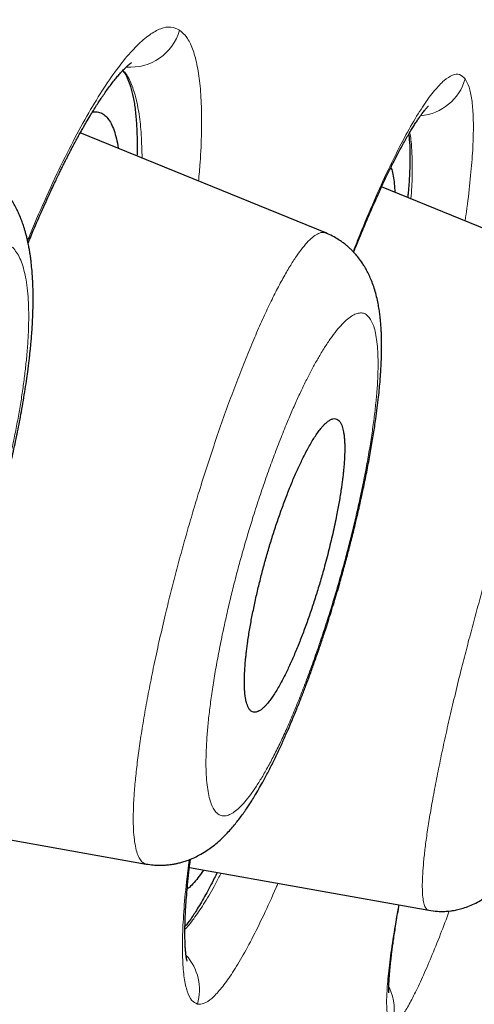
# Model space of a CAD drawing. Header units: millimetres. Extents: x 8 to 473, y 11 to 654.
# Tile 632 of 656: x 458.51 to 461.2, y 584.2 to 590.01. Entities that reach past the tile are written whole.
import ezdxf

# ---------------------------------------------------------------- set-up
doc = ezdxf.new("R2010")
doc.units = ezdxf.units.MM

msp = doc.modelspace()

# ---------------------------------------------------------------- linework, layer by layer
at = {"color": 7, "linetype": 'Continuous', "lineweight": 30}
for p, q in [((460.3194, 588.7518), (458.8681, 589.343)), ((461.9862, 588.4788), (460.6487, 589.0236)), ((457.7218, 585.2995), (459.258, 585.0241)), ((459.5135, 585.0043), (460.9275, 584.7509))]:
    msp.add_line(p, q, dxfattribs=at)
at = {"color": 8, "linetype": 'Continuous', "lineweight": 0}
for centre, radius, start, end in [((459.1647, 590.0332), 0.3022, 265.35414, 344.12705), ((460.8512, 589.7466), 0.3035, 275.34195, 343.79456), ((459.2718, 584.2813), 0.3009, 343.72586, 42.36117), ((460.4225, 584.1637), 0.3008, 343.80018, 26.08592)]:
    msp.add_arc(centre, radius, start, end, dxfattribs=at)
at = {"color": 7, "linetype": 'Continuous', "lineweight": 30}
for points, knots in [([(470.1608, 650.2847), (470.1654, 650.2685), (470.1751, 650.2342), (470.1654, 650.1301), (470.1214, 649.9157), (470.0193, 649.5055), (469.8502, 648.8522), (469.6064, 647.9407), (469.2849, 646.7779), (468.8814, 645.329), (468.4353, 643.7426), (467.9675, 642.0862), (467.5037, 640.4457), (466.9694, 638.5517), (466.3595, 636.3746), (465.6859, 633.9339), (464.9217, 631.1515), (464.0772, 628.0633), (463.1636, 624.7138), (462.2419, 621.3307), (461.3169, 617.9384), (460.0873, 613.4266), (458.5443, 607.7908), (456.6918, 601.0441), (454.8383, 594.3309), (452.9864, 587.6382), (451.1612, 581.0945), (449.3675, 574.6805), (447.6064, 568.3986), (446.0876, 562.982), (444.8124, 558.4382), (443.7808, 554.7617), (442.754, 551.1009), (442.091, 548.7319), (441.7579, 547.5418)], [0, 0, 0, 0, 0.026643, 0.056461, 0.086551, 0.11684, 0.14723, 0.177651, 0.208116, 0.238721, 0.269551, 0.290293, 0.311234, 0.332423, 0.353891, 0.375326, 0.396544, 0.421695, 0.446548, 0.471138, 0.49552, 0.519728, 0.567844, 0.615722, 0.66337, 0.710804, 0.758299, 0.802852, 0.847609, 0.892545, 0.919139, 0.945881, 0.972812, 1, 1, 1, 1]), ([(471.4836, 648.3303), (471.4879, 648.3155), (471.497, 648.2838), (471.4877, 648.1781), (471.4456, 647.9599), (471.3474, 647.5483), (471.1956, 646.941), (470.9982, 646.1797), (470.7686, 645.319), (470.4898, 644.2895), (470.1584, 643.0731), (469.787, 641.7247), (469.3798, 640.2544), (468.9431, 638.6817), (468.4864, 637.039), (468.0241, 635.3663), (467.5731, 633.7197), (467.092, 631.9576), (466.5304, 629.9002), (465.8857, 627.5387), (465.1596, 624.8816), (464.4179, 622.1717), (463.6656, 619.4295), (462.906, 616.6678), (461.888, 612.9715), (460.6042, 608.3349), (459.0557, 602.7627), (457.5018, 597.1937), (455.9437, 591.6319), (454.3834, 586.0743), (452.8986, 580.8141), (451.495, 575.8491), (450.1724, 571.1824), (448.8505, 566.5241), (447.6958, 562.4581), (446.7083, 558.9853), (445.8879, 556.0994), (445.0749, 553.2398), (444.2714, 550.4099), (443.7526, 548.575), (443.4929, 547.6567)], [0, 0, 0, 0, 0.0263947, 0.0567135, 0.0870843, 0.1174919, 0.1479186, 0.1722719, 0.1966285, 0.2209895, 0.2453683, 0.2697732, 0.2901329, 0.310517, 0.330927, 0.3462517, 0.3615813, 0.3769064, 0.39222, 0.4126117, 0.4329787, 0.453321, 0.473641, 0.4939369, 0.5142124, 0.554725, 0.5952005, 0.6356391, 0.6760307, 0.7163943, 0.7567769, 0.7907369, 0.8247232, 0.8587319, 0.8927619, 0.9141655, 0.9355885, 0.9570317, 0.9784983, 1, 1, 1, 1]), ([(447.4647, 561.2817), (447.4814, 561.3406), (447.5256, 561.4969), (447.5972, 561.7501), (447.6794, 562.0407), (447.7611, 562.3293), (447.8421, 562.6158), (447.9221, 562.8988), (447.9999, 563.1739), (448.0747, 563.4389), (448.1465, 563.693), (448.2158, 563.938), (448.2781, 564.1584), (448.3348, 564.3586), (448.3872, 564.5439), (448.4412, 564.7348), (448.5007, 564.9449), (448.5659, 565.1753), (448.6371, 565.4266), (448.7107, 565.6867), (448.7864, 565.954), (448.8631, 566.2249), (448.9636, 566.5796), (449.0867, 567.0143), (449.2319, 567.5271), (449.3753, 568.0332), (449.5174, 568.5351), (449.7048, 569.1965), (449.9378, 570.0192), (450.2342, 571.066), (450.5485, 572.176), (450.8806, 573.3493), (451.2206, 574.5511), (451.5686, 575.7813), (451.9244, 577.0401), (452.2801, 578.2994), (452.6357, 579.559), (453.0324, 580.9658), (453.4705, 582.5195), (453.9494, 584.2203), (454.4277, 585.9213), (454.9052, 587.6226), (455.3815, 589.3243), (455.848, 590.9938), (456.3049, 592.6312), (456.7521, 594.2363), (457.1991, 595.8417), (457.6457, 597.4473), (458.0495, 598.9), (458.4105, 600.1999), (458.7289, 601.3469), (459.047, 602.4938), (459.3648, 603.6406), (459.6824, 604.7873), (459.9997, 605.9337), (460.3021, 607.0271), (460.5197, 607.8144), (460.6316, 608.2195), (460.6525, 608.2954)], [0, 0, 0, 0, 0.003805, 0.010102, 0.016351, 0.022552, 0.028705, 0.034808, 0.040766, 0.046408, 0.051855, 0.057108, 0.062165, 0.06603, 0.06999, 0.074081, 0.078303, 0.0835, 0.088884, 0.094453, 0.100209, 0.106049, 0.111843, 0.122976, 0.133937, 0.144725, 0.155409, 0.166092, 0.187077, 0.208062, 0.233044, 0.258026, 0.283008, 0.309774, 0.336541, 0.363309, 0.390078, 0.416849, 0.452974, 0.489095, 0.525215, 0.561336, 0.597458, 0.633581, 0.667639, 0.701698, 0.735756, 0.769816, 0.803876, 0.828205, 0.852534, 0.876862, 0.901191, 0.92552, 0.949849, 0.974178, 0.995159, 1, 1, 1, 1]), ([(458.5601, 588.6917), (458.5661, 588.7061), (458.5894, 588.763), (458.6308, 588.8589), (458.6727, 588.9524), (458.7029, 589.0178), (458.7204, 589.0548), (458.7358, 589.087), (458.749, 589.1142), (458.7594, 589.1353), (458.7673, 589.1513), (458.7732, 589.1631), (458.7791, 589.175), (458.7865, 589.1896), (458.7961, 589.2085), (458.8079, 589.2312), (458.8215, 589.2572), (458.8363, 589.2851), (458.8513, 589.3128), (458.8657, 589.3388), (458.8792, 589.3628), (458.8918, 589.385), (458.9075, 589.412), (458.9257, 589.4426), (458.9461, 589.4759), (458.965, 589.5058), (458.9833, 589.5339), (459.0017, 589.5613), (459.0207, 589.5888), (459.0404, 589.6159), (459.0602, 589.6421), (459.0795, 589.6664), (459.0949, 589.6846), (459.1062, 589.6974), (459.1145, 589.7065), (459.1231, 589.7155), (459.1322, 589.7248), (459.1409, 589.7332), (459.1482, 589.7398), (459.1533, 589.7443), (459.1574, 589.7477), (459.1613, 589.7509), (459.1652, 589.7539), (459.1683, 589.7561), (459.1704, 589.7575), (459.1714, 589.7582), (459.1717, 589.7583), (459.1716, 589.7583), (459.1716, 589.7583)], [0, 0, 0, 0, 0.0228293, 0.0897645, 0.1591849, 0.1840808, 0.2069269, 0.2269301, 0.2440936, 0.2584198, 0.2676873, 0.2752054, 0.2817002, 0.2913067, 0.3046768, 0.3199985, 0.3383901, 0.3594423, 0.3801143, 0.3997793, 0.4184399, 0.4360984, 0.4527572, 0.4845309, 0.513948, 0.5417272, 0.568422, 0.5969056, 0.6272105, 0.6593324, 0.6932755, 0.7290268, 0.7632635, 0.7803191, 0.7966081, 0.8154826, 0.8373336, 0.8614955, 0.881415, 0.8959469, 0.9086478, 0.9241502, 0.9421629, 0.9586844, 0.9724174, 0.9835177, 0.9954538, 1, 1, 1, 1]), ([(459.1189, 589.7111), (459.1233, 589.7055), (459.1346, 589.6912), (459.15, 589.66), (459.167, 589.6142), (459.1819, 589.5544), (459.1939, 589.4788), (459.2014, 589.3931), (459.2049, 589.303), (459.2039, 589.237), (459.2035, 589.2063)], [0, 0, 0, 0, 0.072549, 0.185995, 0.29825, 0.446071, 0.591809, 0.735483, 0.877127, 1, 1, 1, 1]), ([(458.9398, 589.4655), (458.9447, 589.4666), (458.96, 589.4699), (458.9829, 589.4656), (459.0086, 589.4529), (459.0313, 589.4304), (459.0513, 589.399), (459.0684, 589.3591), (459.0822, 589.3097), (459.0904, 589.2735), (459.0931, 589.2516), (459.0931, 589.2513)], [0, 0, 0, 0, 0.062036, 0.195508, 0.329067, 0.462745, 0.596539, 0.730421, 0.864348, 0.998266, 1, 1, 1, 1]), ([(460.4837, 588.638), (460.488, 588.6487), (460.4976, 588.6725), (460.5132, 588.711), (460.5308, 588.754), (460.5557, 588.8137), (460.5869, 588.8866), (460.6227, 588.9675), (460.6566, 589.0413), (460.6878, 589.1068), (460.717, 589.1658), (460.7442, 589.2188), (460.7675, 589.2625), (460.7876, 589.2987), (460.8049, 589.3289), (460.8214, 589.3567), (460.8368, 589.3817), (460.8513, 589.4044), (460.8652, 589.4253), (460.8779, 589.4434), (460.889, 589.4585), (460.8979, 589.4701), (460.9056, 589.4797), (460.9124, 589.4876), (460.9185, 589.4943), (460.9229, 589.4988), (460.9251, 589.501), (460.9251, 589.501), (460.9251, 589.501)], [0, 0, 0, 0, 0.021249, 0.047462, 0.07816, 0.110095, 0.173619, 0.238202, 0.297557, 0.355059, 0.410146, 0.462828, 0.514471, 0.551649, 0.589065, 0.626353, 0.66244, 0.697255, 0.732764, 0.771517, 0.803405, 0.832616, 0.858732, 0.886694, 0.918617, 0.950576, 0.982162, 1, 1, 1, 1]), ([(460.8085, 589.3347), (460.8093, 589.3295), (460.813, 589.3059), (460.8157, 589.2526), (460.8166, 589.1758), (460.8132, 589.0883), (460.8087, 589.0165), (460.8041, 588.9711), (460.8031, 588.9607)], [0, 0, 0, 0, 0.063669, 0.286441, 0.506263, 0.72312, 0.937014, 1, 1, 1, 1]), ([(457.1459, 585.4382), (457.1562, 585.4365), (457.175, 585.4335), (457.2008, 585.4313), (457.2241, 585.4303), (457.2499, 585.4303), (457.2827, 585.4321), (457.3212, 585.4371), (457.3588, 585.4451), (457.3911, 585.4541), (457.4203, 585.4641), (457.4478, 585.4752), (457.4758, 585.488), (457.504, 585.5028), (457.5331, 585.5199), (457.5633, 585.5398), (457.593, 585.5617), (457.6213, 585.5847), (457.6466, 585.607), (457.6697, 585.6288), (457.6928, 585.6521), (457.7171, 585.6781), (457.7427, 585.7073), (457.7685, 585.7387), (457.7928, 585.7701), (457.8143, 585.7991), (457.8327, 585.8251), (457.8493, 585.8494), (457.8646, 585.8724), (457.8799, 585.8962), (457.8972, 585.9238), (457.9175, 585.9573), (457.9399, 585.9958), (457.9628, 586.0368), (457.9855, 586.0788), (458.0076, 586.1214), (458.0283, 586.1627), (458.0464, 586.2), (458.0615, 586.2316), (458.0738, 586.2581), (458.0849, 586.2822), (458.0957, 586.3061), (458.1068, 586.3313), (458.1238, 586.3701), (458.147, 586.4246), (458.1768, 586.4977), (458.2085, 586.5788), (458.2419, 586.6684), (458.2768, 586.7669), (458.3096, 586.8647), (458.3399, 586.9601), (458.3675, 587.0515), (458.395, 587.1478), (458.4221, 587.2489), (458.4486, 587.3548), (458.4743, 587.4653), (458.4986, 587.5797), (458.5178, 587.6793), (458.5325, 587.763), (458.5431, 587.8287), (458.5522, 587.8896), (458.559, 587.9393), (458.5639, 587.978), (458.5673, 588.007), (458.57, 588.0308), (458.5724, 588.0529), (458.5749, 588.0777), (458.5779, 588.1092), (458.5811, 588.1473), (458.584, 588.1882), (458.5865, 588.2317), (458.5883, 588.2737), (458.5894, 588.3129), (458.5899, 588.3498), (458.5899, 588.3861), (458.5892, 588.4235), (458.5879, 588.4611), (458.5857, 588.5003), (458.5823, 588.543), (458.5784, 588.5794), (458.5747, 588.6074), (458.5722, 588.6251), (458.5697, 588.6405), (458.5675, 588.6538), (458.5651, 588.6672), (458.5621, 588.6826), (458.5581, 588.7015), (458.5531, 588.7234), (458.5473, 588.7461), (458.5412, 588.7678), (458.534, 588.7913), (458.5255, 588.8165), (458.5148, 588.8444), (458.5034, 588.8713), (458.4901, 588.8993), (458.4741, 588.9291), (458.4552, 588.9604), (458.4343, 588.9903), (458.4143, 589.0156), (458.3963, 589.0361), (458.3794, 589.0536), (458.3644, 589.0679), (458.3499, 589.0808), (458.335, 589.0931), (458.3185, 589.1057), (458.2995, 589.1189), (458.2763, 589.1335), (458.2464, 589.1502), (458.2236, 589.1601), (458.2111, 589.1655)], [0, 0, 0, 0, 0.00724, 0.013178, 0.017779, 0.023198, 0.031088, 0.041227, 0.050542, 0.058746, 0.06591, 0.073532, 0.081387, 0.089687, 0.098702, 0.108498, 0.119159, 0.129396, 0.138659, 0.147078, 0.156225, 0.166123, 0.17682, 0.188395, 0.199524, 0.208663, 0.216866, 0.224347, 0.231125, 0.237724, 0.245467, 0.255289, 0.266167, 0.277022, 0.287784, 0.298456, 0.308754, 0.317759, 0.324825, 0.330761, 0.33593, 0.341288, 0.346884, 0.352719, 0.366863, 0.382234, 0.398856, 0.416825, 0.436152, 0.45684, 0.473257, 0.490454, 0.508421, 0.527215, 0.546964, 0.567685, 0.58939, 0.612087, 0.625234, 0.638693, 0.651352, 0.662198, 0.669446, 0.67557, 0.680571, 0.684594, 0.689709, 0.696486, 0.70493, 0.714668, 0.723828, 0.734559, 0.743848, 0.751738, 0.761161, 0.770436, 0.779786, 0.789755, 0.800865, 0.813518, 0.819073, 0.824015, 0.828341, 0.832049, 0.835359, 0.839679, 0.84491, 0.851275, 0.858272, 0.864661, 0.870378, 0.879182, 0.887165, 0.895118, 0.903332, 0.912357, 0.922059, 0.932154, 0.940192, 0.946689, 0.95244, 0.957999, 0.961789, 0.966328, 0.971664, 0.976378, 0.982639, 0.990532, 1, 1, 1, 1]), ([(460.7036, 589.1384), (460.7053, 589.1346), (460.711, 589.1213), (460.7179, 589.0891), (460.7243, 589.0448), (460.7262, 589.0087), (460.7271, 588.9917)], [0, 0, 0, 0, 0.12287, 0.425449, 0.72815, 1, 1, 1, 1]), ([(459.2581, 585.0241), (459.2716, 585.0221), (459.2968, 585.0182), (459.3328, 585.0166), (459.3631, 585.0173), (459.3874, 585.0193), (459.4061, 585.0217), (459.4229, 585.0244), (459.4412, 585.0281), (459.4632, 585.0335), (459.4879, 585.0408), (459.5125, 585.0496), (459.5406, 585.0614), (459.5732, 585.0775), (459.6097, 585.0991), (459.6452, 585.124), (459.6793, 585.1514), (459.7118, 585.1812), (459.7423, 585.2126), (459.7676, 585.2411), (459.7898, 585.2681), (459.8102, 585.2943), (459.83, 585.3212), (459.8484, 585.3476), (459.8656, 585.3734), (459.8825, 585.3996), (459.9014, 585.4301), (459.9229, 585.4664), (459.9467, 585.5085), (459.9743, 585.5597), (460.0048, 585.6192), (460.037, 585.6858), (460.0671, 585.7512), (460.0951, 585.8145), (460.1228, 585.8795), (460.15, 585.9459), (460.1767, 586.0135), (460.201, 586.077), (460.2205, 586.1295), (460.2358, 586.1716), (460.2474, 586.204), (460.2577, 586.2331), (460.2656, 586.2559), (460.2715, 586.2727), (460.2766, 586.2878), (460.2832, 586.3071), (460.2922, 586.3336), (460.3036, 586.3678), (460.3174, 586.4098), (460.3334, 586.4593), (460.3506, 586.5142), (460.3681, 586.5713), (460.385, 586.6278), (460.4045, 586.6948), (460.4261, 586.7716), (460.4491, 586.857), (460.4674, 586.9278), (460.4816, 586.9846), (460.4918, 587.0263), (460.5003, 587.0621), (460.507, 587.0904), (460.5117, 587.1111), (460.5153, 587.1268), (460.5189, 587.1426), (460.5237, 587.164), (460.5303, 587.1939), (460.5387, 587.2324), (460.5517, 587.2945), (460.568, 587.3763), (460.5858, 587.4729), (460.6013, 587.5653), (460.6137, 587.6475), (460.6233, 587.7194), (460.6305, 587.7801), (460.6361, 587.834), (460.6402, 587.8804), (460.6429, 587.9168), (460.6449, 587.9479), (460.6465, 587.9779), (460.6479, 588.0119), (460.6488, 588.0461), (460.6491, 588.0769), (460.649, 588.103), (460.6487, 588.126), (460.648, 588.1477), (460.6471, 588.1711), (460.6456, 588.1959), (460.6437, 588.2218), (460.6411, 588.2482), (460.6377, 588.2775), (460.6329, 588.31), (460.6261, 588.3466), (460.6171, 588.3855), (460.606, 588.4244), (460.5931, 588.461), (460.5793, 588.4941), (460.5647, 588.5239), (460.5509, 588.5486), (460.5369, 588.571), (460.5215, 588.5931), (460.5028, 588.6171), (460.4841, 588.6381), (460.467, 588.6554), (460.4524, 588.6689), (460.4364, 588.6826), (460.4165, 588.698), (460.3906, 588.7157), (460.3577, 588.735), (460.3326, 588.746), (460.3191, 588.7519)], [0, 0, 0, 0, 0.009106, 0.017003, 0.023628, 0.028934, 0.032889, 0.036011, 0.040468, 0.045795, 0.051992, 0.058642, 0.064279, 0.073637, 0.08602, 0.097215, 0.109108, 0.123423, 0.136237, 0.147526, 0.157717, 0.167306, 0.177202, 0.187288, 0.195303, 0.203709, 0.213571, 0.224976, 0.237736, 0.251358, 0.269857, 0.287178, 0.303348, 0.318391, 0.332321, 0.348231, 0.36284, 0.376242, 0.388443, 0.395486, 0.402062, 0.408162, 0.413062, 0.415748, 0.418212, 0.422023, 0.427222, 0.433956, 0.442133, 0.451752, 0.462681, 0.473658, 0.484367, 0.494808, 0.511574, 0.527605, 0.542907, 0.551584, 0.55978, 0.566625, 0.572032, 0.576001, 0.578529, 0.581068, 0.585091, 0.5909, 0.598343, 0.607425, 0.627299, 0.646897, 0.666146, 0.685045, 0.699911, 0.714085, 0.726814, 0.738084, 0.747895, 0.75396, 0.761554, 0.770739, 0.780387, 0.788841, 0.795961, 0.802058, 0.808157, 0.814447, 0.822183, 0.829867, 0.83737, 0.845862, 0.855909, 0.866791, 0.879282, 0.891399, 0.902405, 0.912297, 0.921082, 0.928809, 0.934362, 0.940825, 0.948244, 0.956099, 0.960613, 0.965144, 0.969689, 0.975024, 0.981898, 0.990253, 1, 1, 1, 1]), ([(460.9274, 584.7509), (460.9443, 584.7485), (460.9756, 584.744), (461.0192, 584.744), (461.052, 584.7467), (461.0754, 584.7502), (461.0921, 584.7534), (461.1073, 584.7569), (461.1299, 584.7628), (461.1602, 584.7729), (461.1974, 584.7891), (461.2289, 584.8062), (461.2553, 584.8231), (461.277, 584.8386), (461.2952, 584.853), (461.3104, 584.8662), (461.3217, 584.8765), (461.3312, 584.8857), (461.3381, 584.8925), (461.3437, 584.8983), (461.3492, 584.904), (461.3561, 584.9115), (461.3648, 584.9212), (461.3746, 584.9326), (461.3874, 584.948), (461.4024, 584.9673), (461.4188, 584.9899), (461.434, 585.012), (461.4471, 585.032), (461.4589, 585.0507), (461.47, 585.069), (461.4812, 585.0881), (461.492, 585.107), (461.5029, 585.1266), (461.514, 585.1471), (461.5262, 585.1703), (461.54, 585.1973), (461.556, 585.2297), (461.5719, 585.2629), (461.5871, 585.2956), (461.6011, 585.3266), (461.6153, 585.3586), (461.6284, 585.389), (461.6392, 585.4145), (461.6473, 585.4338), (461.6529, 585.4474), (461.6572, 585.4577), (461.6612, 585.4675), (461.6656, 585.4783), (461.6729, 585.4965), (461.6838, 585.5237), (461.699, 585.5623), (461.7165, 585.6079), (461.7361, 585.66), (461.7591, 585.7226), (461.785, 585.7949), (461.8137, 585.8773), (461.8432, 585.9648), (461.8735, 586.0573), (461.9044, 586.1548), (461.9359, 586.2571), (461.9677, 586.3638), (461.9995, 586.4748), (462.0311, 586.5894), (462.0619, 586.7057), (462.0908, 586.8197), (462.1171, 586.9275), (462.1402, 587.0271), (462.1605, 587.1184), (462.1782, 587.2013), (462.1933, 587.2762), (462.2063, 587.3432), (462.2172, 587.4027), (462.2264, 587.4556), (462.2345, 587.5047), (462.2419, 587.5524), (462.2489, 587.6007), (462.2555, 587.6506), (462.2612, 587.6981), (462.2658, 587.7425), (462.2695, 587.7825), (462.2725, 587.8215), (462.2748, 587.8603), (462.2763, 587.8991), (462.2768, 587.9318), (462.2767, 587.9582), (462.2763, 587.9789), (462.2756, 588.0003), (462.2742, 588.0238), (462.2722, 588.0493), (462.269, 588.0774), (462.2648, 588.106), (462.2594, 588.134), (462.2531, 588.1606), (462.2464, 588.1845), (462.2394, 588.2057), (462.2308, 588.2286), (462.2195, 588.2547), (462.2055, 588.282), (462.1887, 588.3103), (462.1689, 588.3387), (462.145, 588.3676), (462.1205, 588.3926), (462.0943, 588.4155), (462.065, 588.4373), (462.0288, 588.4598), (462.001, 588.4722), (461.9862, 588.4787)], [0, 0, 0, 0, 0.010557, 0.019476, 0.026608, 0.030726, 0.034067, 0.03734, 0.040573, 0.048993, 0.057947, 0.067884, 0.0743, 0.08119, 0.088903, 0.093838, 0.09872, 0.102518, 0.105173, 0.106956, 0.109052, 0.112134, 0.116197, 0.121023, 0.126041, 0.135001, 0.144445, 0.153363, 0.160957, 0.16735, 0.174729, 0.181455, 0.18853, 0.195192, 0.202179, 0.209618, 0.218355, 0.228543, 0.240183, 0.248347, 0.257097, 0.266351, 0.274597, 0.281185, 0.286127, 0.289285, 0.291491, 0.293924, 0.296634, 0.29962, 0.307432, 0.316665, 0.327314, 0.339374, 0.352254, 0.368897, 0.386144, 0.403997, 0.422456, 0.441523, 0.461202, 0.481501, 0.502426, 0.52399, 0.546206, 0.568304, 0.589171, 0.608787, 0.627144, 0.644236, 0.660058, 0.67461, 0.687893, 0.699908, 0.711015, 0.722478, 0.734412, 0.746912, 0.760709, 0.771947, 0.783328, 0.794572, 0.806012, 0.818231, 0.830619, 0.837779, 0.843936, 0.850537, 0.858181, 0.866716, 0.875737, 0.885222, 0.894235, 0.902404, 0.909558, 0.915521, 0.921246, 0.928461, 0.936165, 0.943196, 0.951527, 0.959515, 0.967618, 0.973919, 0.98139, 0.990123, 1, 1, 1, 1]), ([(459.8927, 585.9212), (459.8978, 585.921), (459.9077, 585.9204), (459.9239, 585.9272), (459.937, 585.9359), (459.9466, 585.9439), (459.9526, 585.9494), (459.9585, 585.9553), (459.9643, 585.9614), (459.97, 585.9677), (459.9795, 585.9789), (459.9931, 585.9964), (460.0111, 586.0225), (460.0291, 586.0513), (460.0471, 586.0824), (460.0649, 586.1153), (460.0866, 586.158), (460.1124, 586.2129), (460.1424, 586.282), (460.172, 586.3555), (460.2009, 586.4324), (460.2289, 586.5119), (460.2557, 586.5931), (460.2812, 586.6751), (460.3076, 586.7662), (460.3343, 586.8668), (460.3606, 586.9764), (460.3817, 587.0759), (460.3982, 587.1641), (460.4081, 587.2254), (460.4144, 587.2699), (460.4182, 587.2991), (460.4216, 587.3276), (460.4244, 587.3553), (460.4279, 587.395), (460.4308, 587.4452), (460.4312, 587.4868), (460.4304, 587.5123), (460.4298, 587.5242), (460.429, 587.5357), (460.428, 587.5469), (460.4268, 587.5577), (460.4254, 587.568), (460.4234, 587.58), (460.4204, 587.5939), (460.4159, 587.6096), (460.4098, 587.6251), (460.4015, 587.6391), (460.3908, 587.6499), (460.3773, 587.6557), (460.3617, 587.6551), (460.3452, 587.6484), (460.332, 587.6394), (460.3223, 587.6313), (460.3163, 587.6258), (460.3104, 587.62), (460.3047, 587.6141), (460.2992, 587.608), (460.2898, 587.597), (460.2761, 587.5795), (460.258, 587.5534), (460.2397, 587.5247), (460.2216, 587.4937), (460.2037, 587.4609), (460.1818, 587.4182), (460.1556, 587.3634), (460.1253, 587.2942), (460.0955, 587.2207), (460.0664, 587.1438), (460.0382, 587.0645), (460.0113, 586.9835), (459.9859, 586.9017), (459.9622, 586.82), (459.9402, 586.7384), (459.9199, 586.6566), (459.9012, 586.5747), (459.8843, 586.4934), (459.8696, 586.4136), (459.8599, 586.3521), (459.8536, 586.3074), (459.8499, 586.2781), (459.8467, 586.2495), (459.8439, 586.2216), (459.8406, 586.182), (459.8379, 586.1317), (459.8377, 586.0907), (459.8386, 586.066), (459.8391, 586.0555), (459.8397, 586.0452), (459.8406, 586.0353), (459.8416, 586.0255), (459.8427, 586.0161), (459.8441, 586.007), (459.8459, 585.9965), (459.8486, 585.9838), (459.8528, 585.9687), (459.8588, 585.9529), (459.8671, 585.9382), (459.8781, 585.926), (459.8876, 585.9229), (459.8927, 585.9212)], [0, 0, 0, 0, 0.014004, 0.026931, 0.038782, 0.043144, 0.047339, 0.051369, 0.055232, 0.058929, 0.062459, 0.073669, 0.08456, 0.095131, 0.105383, 0.115317, 0.124933, 0.141256, 0.15737, 0.173278, 0.188987, 0.2045, 0.219822, 0.234959, 0.249915, 0.269598, 0.289723, 0.310301, 0.326044, 0.342051, 0.348532, 0.355056, 0.361624, 0.368236, 0.374891, 0.391034, 0.408223, 0.412228, 0.416287, 0.420398, 0.424562, 0.428779, 0.433049, 0.437373, 0.444349, 0.452701, 0.462429, 0.473533, 0.486013, 0.499868, 0.514229, 0.527352, 0.539239, 0.54357, 0.547711, 0.55166, 0.555419, 0.558986, 0.562363, 0.573609, 0.584522, 0.595103, 0.605352, 0.615269, 0.624855, 0.641232, 0.657383, 0.673312, 0.689024, 0.704524, 0.719817, 0.734908, 0.749803, 0.764459, 0.77938, 0.794573, 0.810042, 0.825792, 0.841827, 0.848324, 0.854868, 0.861459, 0.868097, 0.874782, 0.890819, 0.907995, 0.911504, 0.915058, 0.918656, 0.922298, 0.925984, 0.929714, 0.933488, 0.937307, 0.943422, 0.951271, 0.960854, 0.97217, 0.985219, 1, 1, 1, 1]), ([(459.4996, 584.4513), (459.4996, 584.4512), (459.4998, 584.4506), (459.4991, 584.4529), (459.4978, 584.4585), (459.4958, 584.4687), (459.4938, 584.482), (459.4917, 584.4989), (459.4898, 584.5195), (459.4883, 584.543), (459.4873, 584.5681), (459.4866, 584.5975), (459.4866, 584.6335), (459.4874, 584.6775), (459.4894, 584.7275), (459.4925, 584.7821), (459.4968, 584.8402), (459.5025, 584.9043), (459.5099, 584.9749), (459.5157, 585.0258), (459.5192, 585.0526), (459.5192, 585.0527)], [0, 0, 0, 0, 0.002347, 0.048494, 0.095265, 0.146736, 0.191838, 0.23841, 0.291524, 0.343347, 0.390867, 0.438296, 0.499501, 0.566505, 0.635478, 0.70564, 0.775334, 0.843358, 0.922772, 0.999765, 1, 1, 1, 1]), ([(459.6774, 584.9749), (459.6717, 584.9631), (459.648, 584.9141), (459.6085, 584.8407), (459.5619, 584.7606), (459.5213, 584.6983), (459.4981, 584.6686), (459.4871, 584.6544)], [0, 0, 0, 0, 0.079886, 0.331282, 0.586851, 0.803125, 1, 1, 1, 1]), ([(459.5969, 584.9894), (459.5964, 584.9886), (459.5848, 584.9703), (459.5636, 584.942), (459.5339, 584.9064), (459.5128, 584.8851), (459.5023, 584.8782), (459.5002, 584.8768)], [0, 0, 0, 0, 0.012974, 0.315953, 0.619247, 0.922905, 1, 1, 1, 1]), ([(460.6921, 584.2624), (460.6921, 584.2625), (460.6921, 584.2627), (460.6919, 584.2661), (460.6916, 584.2726), (460.6913, 584.2846), (460.6914, 584.3014), (460.6922, 584.3232), (460.6935, 584.3479), (460.6954, 584.374), (460.6976, 584.3987), (460.6997, 584.4204), (460.7017, 584.4394), (460.7039, 584.4593), (460.7065, 584.4819), (460.7099, 584.5086), (460.714, 584.5398), (460.719, 584.5756), (460.7248, 584.6148), (460.7316, 584.659), (460.7392, 584.7057), (460.7463, 584.7478), (460.7508, 584.7734), (460.7524, 584.7823)], [0, 0, 0, 0, 0.031517, 0.068187, 0.110875, 0.158777, 0.218887, 0.284639, 0.346573, 0.404573, 0.457608, 0.494569, 0.527444, 0.559338, 0.596332, 0.638587, 0.685209, 0.736903, 0.792933, 0.846774, 0.911128, 0.96919, 1, 1, 1, 1]), ([(459.5675, 578.255), (459.6889, 578.6442), (459.9911, 579.6129), (460.4636, 581.1641), (460.9842, 582.9088), (461.3349, 584.0994), (461.5089, 584.7094), (461.5165, 584.7357)], [0, 0, 0, 0, 0.180729, 0.449796, 0.718826, 0.987862, 1, 1, 1, 1])]:
    msp.add_open_spline(points, degree=3, knots=knots, dxfattribs=at)
at = {"color": 8, "linetype": 'Continuous', "lineweight": 0}
for points, knots in [([(471.4351, 646.6861), (471.4333, 646.6535), (471.4298, 646.5884), (471.3834, 646.3811), (471.2845, 645.9866), (471.1326, 645.4041), (470.9358, 644.6706), (470.7047, 643.8307), (470.4236, 642.8277), (470.0885, 641.641), (469.7139, 640.3206), (469.3035, 638.8812), (468.8645, 637.339), (468.3682, 635.5875), (467.8104, 633.5941), (467.1954, 631.3602), (466.5358, 628.9456), (465.8447, 626.4059), (465.1326, 623.7831), (464.4063, 621.1058), (463.6719, 618.3993), (462.9328, 615.6763), (461.9393, 612.014), (460.683, 607.4016), (459.1593, 601.8443), (457.6254, 596.2852), (456.0846, 590.7315), (454.5407, 585.2171), (452.9922, 579.7392), (451.4461, 574.2969), (449.8963, 568.8612), (448.5538, 564.1568), (447.4236, 560.1913), (446.5054, 556.9608), (445.6027, 553.7704), (444.7146, 550.6135), (444.1548, 548.5845), (443.8737, 547.5661)], [0, 0, 0, 0, 0.030875, 0.061712, 0.092529, 0.123402, 0.148227, 0.17321, 0.198303, 0.223286, 0.248239, 0.269168, 0.290108, 0.310917, 0.33167, 0.352646, 0.373652, 0.39457, 0.415527, 0.436491, 0.457375, 0.478202, 0.499018, 0.541033, 0.583124, 0.625219, 0.667272, 0.709317, 0.75061, 0.791934, 0.833292, 0.874698, 0.899774, 0.92478, 0.949757, 0.974781, 1, 1, 1, 1]), ([(447.4526, 561.2732), (447.5007, 561.4436), (447.8901, 562.8224), (448.7384, 565.8193), (449.9974, 570.2673), (451.3746, 575.1342), (452.9224, 580.6166), (454.6374, 586.7036), (456.5049, 593.3882), (458.3643, 600.0717), (459.7463, 605.0502), (460.502, 607.787), (460.6444, 608.3027)], [0, 0, 0, 0, 0.011048, 0.08938, 0.192448, 0.29604, 0.400011, 0.541874, 0.683674, 0.825415, 0.967105, 1, 1, 1, 1]), ([(458.5571, 588.7056), (458.5629, 588.7201), (458.6005, 588.8141), (458.6707, 588.973), (458.7665, 589.1784), (458.8609, 589.3617), (458.9527, 589.5226), (459.041, 589.6602), (459.125, 589.7737), (459.2041, 589.8624), (459.2776, 589.9257), (459.3445, 589.9623), (459.405, 589.974), (459.4386, 589.9584), (459.4553, 589.9505)], [0, 0, 0, 0, 0.016351, 0.105851, 0.195322, 0.284807, 0.37425, 0.463596, 0.552919, 0.642249, 0.731596, 0.820971, 0.910411, 1, 1, 1, 1]), ([(459.4553, 589.9505), (459.4699, 589.9379), (459.499, 589.9127), (459.5325, 589.8435), (459.5585, 589.7525), (459.576, 589.6384), (459.5853, 589.503), (459.5856, 589.3462), (459.5797, 589.1981), (459.5702, 589.0954), (459.5667, 589.0584)], [0, 0, 0, 0, 0.132226, 0.264572, 0.396996, 0.529409, 0.661713, 0.793832, 0.925744, 1, 1, 1, 1]), ([(459.2335, 589.1941), (459.2324, 589.2407), (459.2302, 589.3356), (459.2168, 589.4557), (459.1964, 589.5597), (459.1677, 589.6416), (459.142, 589.6925), (459.1236, 589.7086), (459.1197, 589.7119)], [0, 0, 0, 0, 0.18431, 0.375343, 0.566643, 0.75802, 0.949308, 1, 1, 1, 1]), ([(460.4804, 588.6417), (460.4898, 588.6657), (460.5284, 588.7647), (460.5944, 588.9204), (460.6772, 589.1049), (460.7559, 589.2645), (460.8302, 589.4005), (460.8992, 589.5117), (460.9623, 589.5972), (461.0191, 589.6564), (461.0686, 589.6878), (461.111, 589.6933), (461.1321, 589.6724), (461.1426, 589.6619)], [0, 0, 0, 0, 0.031119, 0.127964, 0.22474, 0.321528, 0.418373, 0.515293, 0.612263, 0.709233, 0.806166, 0.903065, 1, 1, 1, 1]), ([(461.1426, 589.6619), (461.1509, 589.6471), (461.1675, 589.6175), (461.1828, 589.5427), (461.1911, 589.4471), (461.1915, 589.3292), (461.1846, 589.191), (461.1694, 589.0314), (461.155, 588.9078), (461.1434, 588.8326), (461.1419, 588.8227)], [0, 0, 0, 0, 0.140231, 0.280274, 0.420181, 0.559968, 0.699639, 0.839219, 0.97878, 1, 1, 1, 1]), ([(460.8221, 588.953), (460.8239, 588.9771), (460.8294, 589.0496), (460.8312, 589.1518), (460.8269, 589.257), (460.821, 589.3208), (460.8148, 589.3439), (460.8145, 589.3449)], [0, 0, 0, 0, 0.14092, 0.422378, 0.704215, 0.986442, 1, 1, 1, 1]), ([(459.2581, 585.0243), (459.251, 585.0266), (459.2366, 585.0314), (459.2191, 585.053), (459.2045, 585.0849), (459.1934, 585.1278), (459.1857, 585.181), (459.1816, 585.2445), (459.1811, 585.3179), (459.1841, 585.4011), (459.1909, 585.4937), (459.2014, 585.5955), (459.2157, 585.7061), (459.2336, 585.8243), (459.2548, 585.9489), (459.2792, 586.079), (459.3066, 586.2138), (459.3369, 586.3526), (459.3681, 586.4866), (459.3995, 586.6148), (459.4307, 586.7363), (459.4635, 586.8586), (459.4978, 586.9813), (459.5335, 587.1039), (459.5728, 587.2335), (459.6158, 587.3692), (459.6622, 587.5097), (459.7093, 587.6462), (459.7569, 587.7779), (459.8045, 587.904), (459.852, 588.024), (459.899, 588.1369), (459.9453, 588.2421), (459.9904, 588.3386), (460.0342, 588.4258), (460.0764, 588.5036), (460.1167, 588.5714), (460.1549, 588.6292), (460.1909, 588.6765), (460.2244, 588.7131), (460.2552, 588.7391), (460.2831, 588.7532), (460.3044, 588.7574), (460.3151, 588.7522), (460.3188, 588.7504)], [0, 0, 0, 0, 0.024213, 0.049015, 0.073712, 0.09833, 0.122898, 0.147441, 0.171988, 0.196572, 0.221227, 0.245996, 0.270929, 0.295894, 0.320749, 0.345518, 0.370222, 0.394878, 0.419505, 0.440021, 0.460545, 0.481093, 0.501686, 0.522346, 0.543, 0.567738, 0.592444, 0.617127, 0.641796, 0.666455, 0.691109, 0.715767, 0.740443, 0.765161, 0.789863, 0.814494, 0.83908, 0.863643, 0.888205, 0.912785, 0.937407, 0.962095, 0.986882, 1, 1, 1, 1]), ([(458.475, 588.6595), (458.4669, 588.6673), (458.4506, 588.6828), (458.4227, 588.6946), (458.3924, 588.6978), (458.3593, 588.6918), (458.3239, 588.6767), (458.2865, 588.6531), (458.2475, 588.6211), (458.207, 588.5808), (458.1652, 588.5322), (458.1245, 588.4787), (458.0854, 588.4219), (458.0483, 588.3633), (458.0112, 588.2998), (457.9739, 588.2314), (457.9366, 588.1582), (457.8967, 588.0747), (457.8547, 587.9812), (457.8111, 587.8776), (457.769, 587.7703), (457.7283, 587.6593), (457.6914, 587.5515), (457.6581, 587.4481), (457.6286, 587.3502), (457.6009, 587.252), (457.5751, 587.1534), (457.5511, 587.0545), (457.5276, 586.9496), (457.5054, 586.84), (457.485, 586.727), (457.468, 586.6174), (457.4542, 586.5111), (457.4438, 586.4093), (457.4368, 586.3129), (457.4334, 586.223), (457.4336, 586.1393), (457.4374, 586.0619), (457.4446, 585.9916), (457.455, 585.9288), (457.4685, 585.8742), (457.4851, 585.8277), (457.5047, 585.7893), (457.5273, 585.7592), (457.5525, 585.7376), (457.5803, 585.7251), (457.6106, 585.7216), (457.6434, 585.7273), (457.6784, 585.742), (457.7152, 585.7653), (457.7536, 585.7972), (457.7933, 585.8378), (457.8345, 585.8869), (457.8768, 585.9443), (457.92, 586.0095), (457.9637, 586.0822), (458.0074, 586.162), (458.0514, 586.2487), (458.0954, 586.3423), (458.139, 586.4414), (458.1816, 586.5451), (458.223, 586.6525), (458.2631, 586.7636), (458.2997, 586.8716), (458.3326, 586.975), (458.362, 587.0728), (458.3897, 587.171), (458.4157, 587.2694), (458.44, 587.3681), (458.4624, 587.4663), (458.4828, 587.5633), (458.501, 587.658), (458.517, 587.7503), (458.5307, 587.8402), (458.5421, 587.9275), (458.5517, 588.0173), (458.5591, 588.1081), (458.5634, 588.1981), (458.5642, 588.2816), (458.5614, 588.3586), (458.5551, 588.4287), (458.5456, 588.4914), (458.5328, 588.5461), (458.5169, 588.5925), (458.4979, 588.6313), (458.4827, 588.6501), (458.475, 588.6595)], [0, 0, 0, 0, 0.012562, 0.025033, 0.037489, 0.050002, 0.062647, 0.075288, 0.087793, 0.100232, 0.112675, 0.125191, 0.135716, 0.14613, 0.156482, 0.166819, 0.177189, 0.187639, 0.200325, 0.212844, 0.225276, 0.237702, 0.250201, 0.260661, 0.271031, 0.281366, 0.29172, 0.302147, 0.312699, 0.325232, 0.33767, 0.350093, 0.362583, 0.375218, 0.387637, 0.400009, 0.412413, 0.424933, 0.437647, 0.450158, 0.462588, 0.475006, 0.487482, 0.500085, 0.512648, 0.525123, 0.537582, 0.550098, 0.562742, 0.575337, 0.587812, 0.60024, 0.612694, 0.625249, 0.637836, 0.650292, 0.662698, 0.675136, 0.687688, 0.700333, 0.712823, 0.725237, 0.737655, 0.750159, 0.760608, 0.770972, 0.7813, 0.791642, 0.80205, 0.812572, 0.823037, 0.833417, 0.843757, 0.854104, 0.864506, 0.875007, 0.887504, 0.899915, 0.912319, 0.924792, 0.937411, 0.949968, 0.962435, 0.974882, 0.987381, 1, 1, 1, 1]), ([(460.9277, 584.7522), (460.924, 584.7529), (460.9149, 584.7548), (460.9045, 584.7713), (460.8958, 584.7992), (460.8906, 584.8384), (460.8887, 584.8881), (460.8901, 584.9482), (460.8949, 585.0184), (460.9031, 585.0984), (460.9147, 585.188), (460.9297, 585.2868), (460.9482, 585.3946), (460.9699, 585.5104), (460.9945, 585.633), (461.022, 585.7612), (461.0519, 585.8942), (461.0842, 586.0313), (461.1169, 586.1641), (461.1492, 586.2911), (461.1809, 586.4116), (461.2138, 586.5331), (461.2478, 586.6552), (461.2828, 586.7772), (461.321, 586.9068), (461.3624, 587.0428), (461.4067, 587.184), (461.4512, 587.3217), (461.4958, 587.4549), (461.5401, 587.5831), (461.5839, 587.7053), (461.6268, 587.8209), (461.6687, 587.9291), (461.7092, 588.029), (461.748, 588.1196), (461.785, 588.201), (461.8199, 588.2726), (461.8525, 588.3341), (461.8827, 588.3854), (461.9104, 588.4261), (461.9353, 588.4561), (461.9572, 588.4745), (461.9742, 588.4822), (461.9824, 588.4788), (461.9857, 588.4775)], [0, 0, 0, 0, 0.017646, 0.042594, 0.067435, 0.092189, 0.116883, 0.141546, 0.166204, 0.190888, 0.215632, 0.240475, 0.265463, 0.290557, 0.31554, 0.340423, 0.365229, 0.389978, 0.414686, 0.43526, 0.45583, 0.476411, 0.497021, 0.517678, 0.538369, 0.563167, 0.587945, 0.612712, 0.63747, 0.66222, 0.686965, 0.71171, 0.736466, 0.761253, 0.786062, 0.810813, 0.835524, 0.860211, 0.884891, 0.909577, 0.934286, 0.959035, 0.983848, 1, 1, 1, 1]), ([(460.5756, 588.2525), (460.5695, 588.2591), (460.5573, 588.2722), (460.5356, 588.2802), (460.5115, 588.2797), (460.4847, 588.2696), (460.4554, 588.2505), (460.4241, 588.2228), (460.3911, 588.1867), (460.3566, 588.1425), (460.3207, 588.0901), (460.2853, 588.033), (460.2512, 587.973), (460.2185, 587.9116), (460.1856, 587.8454), (460.1523, 587.7746), (460.1187, 587.699), (460.0825, 587.6135), (460.0443, 587.5182), (460.0043, 587.4131), (459.9653, 587.3047), (459.9273, 587.1931), (459.8924, 587.085), (459.8607, 586.9817), (459.8322, 586.8843), (459.8051, 586.7867), (459.7794, 586.6889), (459.7551, 586.5909), (459.7309, 586.4872), (459.7073, 586.3788), (459.685, 586.2675), (459.6655, 586.1598), (459.6487, 586.0557), (459.6349, 585.9562), (459.624, 585.8621), (459.6163, 585.7746), (459.6118, 585.6935), (459.6105, 585.6188), (459.6123, 585.5512), (459.6171, 585.4912), (459.6248, 585.4394), (459.6354, 585.396), (459.6489, 585.361), (459.6652, 585.3344), (459.6842, 585.3165), (459.7058, 585.3077), (459.7299, 585.3082), (459.7565, 585.3178), (459.7853, 585.3366), (459.8161, 585.3639), (459.8485, 585.3999), (459.8826, 585.4444), (459.9182, 585.4975), (459.9552, 585.5587), (459.9932, 585.6274), (460.0319, 585.7032), (460.0711, 585.7859), (460.1107, 585.8753), (460.1508, 585.9713), (460.1908, 586.0724), (460.2302, 586.1775), (460.2687, 586.2859), (460.3064, 586.3975), (460.341, 586.5056), (460.3726, 586.6089), (460.4011, 586.7064), (460.4282, 586.804), (460.454, 586.9017), (460.4785, 586.9993), (460.503, 587.1029), (460.527, 587.2111), (460.5498, 587.3223), (460.5698, 587.4298), (460.587, 587.5336), (460.6014, 587.6328), (460.6128, 587.7267), (460.6211, 587.8143), (460.6262, 587.8954), (460.6282, 587.9698), (460.627, 588.0372), (460.6228, 588.0971), (460.6156, 588.1489), (460.6054, 588.1922), (460.5923, 588.2278), (460.5812, 588.2443), (460.5756, 588.2525)], [0, 0, 0, 0, 0.012534, 0.024984, 0.037426, 0.049938, 0.062595, 0.075261, 0.087774, 0.100206, 0.112628, 0.125114, 0.135615, 0.146016, 0.156365, 0.166709, 0.177095, 0.18757, 0.200236, 0.212746, 0.225177, 0.237608, 0.250118, 0.260553, 0.270912, 0.281247, 0.291608, 0.302047, 0.312614, 0.325176, 0.337632, 0.350058, 0.362533, 0.375134, 0.387572, 0.399953, 0.412359, 0.424871, 0.437567, 0.45013, 0.462587, 0.475008, 0.487467, 0.500035, 0.512593, 0.525063, 0.53752, 0.550041, 0.562699, 0.575263, 0.58772, 0.600145, 0.612615, 0.625204, 0.637756, 0.650193, 0.662596, 0.675046, 0.687625, 0.700289, 0.71279, 0.725207, 0.737617, 0.7501, 0.760554, 0.770925, 0.78126, 0.791607, 0.802017, 0.812535, 0.825095, 0.837541, 0.849952, 0.862409, 0.874989, 0.887498, 0.899918, 0.912326, 0.9248, 0.937417, 0.949999, 0.962475, 0.974919, 0.987403, 1, 1, 1, 1]), ([(459.5606, 584.197), (459.5487, 584.2028), (459.5247, 584.2145), (459.4992, 584.2685), (459.4814, 584.3476), (459.472, 584.4534), (459.471, 584.5837), (459.4788, 584.7385), (459.4923, 584.8934), (459.507, 585.0053), (459.5129, 585.0501)], [0, 0, 0, 0, 0.130231, 0.260704, 0.39138, 0.522139, 0.652825, 0.783291, 0.913442, 1, 1, 1, 1]), ([(459.4868, 584.6391), (459.4884, 584.6406), (459.5065, 584.6574), (459.5455, 584.7092), (459.604, 584.7961), (459.656, 584.884), (459.6894, 584.9489), (459.7006, 584.9708)], [0, 0, 0, 0, 0.026307, 0.30395, 0.581496, 0.858612, 1, 1, 1, 1]), ([(460.0363, 584.9106), (460.0327, 584.902), (460.0036, 584.8327), (459.9515, 584.7208), (459.8811, 584.5775), (459.8147, 584.4568), (459.7528, 584.3574), (459.6957, 584.2804), (459.6443, 584.2272), (459.5983, 584.1962), (459.5732, 584.1968), (459.5606, 584.197)], [0, 0, 0, 0, 0.017281, 0.139818, 0.262508, 0.385364, 0.508339, 0.631353, 0.754325, 0.877205, 1, 1, 1, 1]), ([(460.7114, 584.0798), (460.7042, 584.0836), (460.69, 584.0912), (460.6796, 584.1419), (460.6772, 584.2197), (460.6834, 584.3259), (460.6981, 584.4591), (460.7195, 584.6097), (460.74, 584.7274), (460.7497, 584.7827)], [0, 0, 0, 0, 0.144985, 0.290142, 0.435472, 0.580867, 0.726163, 0.871203, 1, 1, 1, 1]), ([(461.0488, 584.7469), (461.0314, 584.7006), (460.9937, 584.6009), (460.9407, 584.4704), (460.8892, 584.3515), (460.8425, 584.2531), (460.8009, 584.1753), (460.7648, 584.1197), (460.7341, 584.0849), (460.7189, 584.0815), (460.7114, 584.0798)], [0, 0, 0, 0, 0.109985, 0.236907, 0.364044, 0.49132, 0.618632, 0.745882, 0.873005, 1, 1, 1, 1])]:
    msp.add_open_spline(points, degree=3, knots=knots, dxfattribs=at)

doc.saveas('drawing.dxf')
